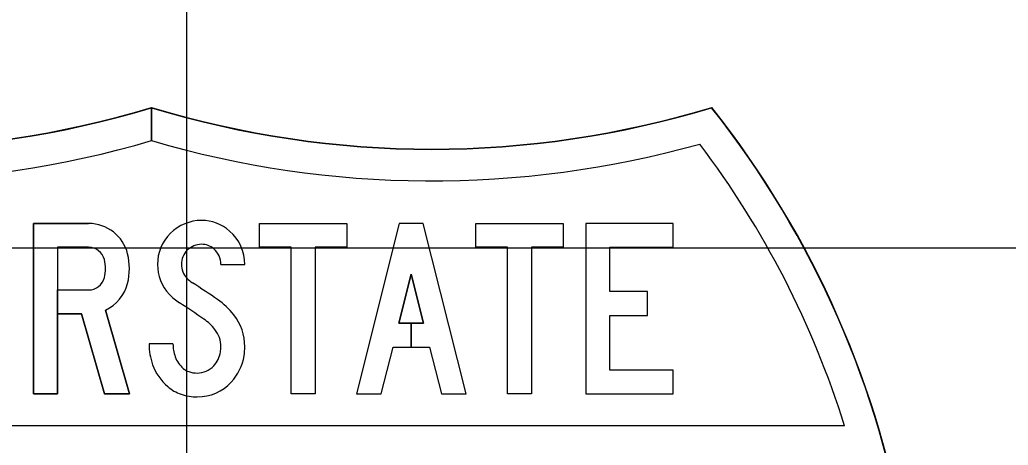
# Model space of a CAD drawing. Extents: x 2193008 to 2198143, y 1236112 to 1237864.
# Drawn here: x 2196128.38 to 2196130.314, y 1237200.72 to 1237201.552 of the extents above; entities that cross this region are included whole.
import ezdxf

# ---------------------------------------------------------------- set-up
doc = ezdxf.new("R2010")
doc.units = 0
for name, color, linetype in [('GSBWFILL', 7, 'Continuous'), ('GSCOLORFILL', 7, 'Continuous'), ('GSOUTLINE', 7, 'Continuous'), ('M-ROADS', 7, 'Continuous')]:
    doc.layers.add(name, color=color, linetype=linetype)

msp = doc.modelspace()

# ---------------------------------------------------------------- linework, layer by layer
at = {"layer": 'GSBWFILL'}
msp.add_line((2196128.514269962, 1237201.0235529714), (2196128.514269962, 1237201.0235529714), dxfattribs=at)
for points in [[(2196128.514269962, 1237201.1069824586), (2196128.453583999, 1237201.1069824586), (2196128.453583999, 1237200.8199850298), (2196128.4067338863, 1237200.8199850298), (2196128.4067338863, 1237201.153702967), (2196128.514269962, 1237201.153702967)], [(2196128.7730462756, 1237201.073342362), (2196128.8198965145, 1237201.073342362)], [(2196128.5472842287, 1237200.9840774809), (2196128.5941343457, 1237200.8199850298), (2196128.5454219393, 1237200.8199850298), (2196128.5006399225, 1237200.9768324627), (2196128.4536007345, 1237200.9768324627), (2196128.4536007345, 1237201.0235529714), (2196128.514269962, 1237201.0235529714)], [(2196128.679345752, 1237200.9181923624), (2196128.6324955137, 1237200.9181923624)]]:
    msp.add_lwpolyline(points, dxfattribs=at)
for points in [[(2196128.91057579, 1237201.1069824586), (2196128.848667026, 1237201.1069824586), (2196128.848667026, 1237201.153702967), (2196129.0193344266, 1237201.153702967), (2196129.0193344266, 1237201.1069824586), (2196128.9574256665, 1237201.1069824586), (2196128.9574256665, 1237200.8199850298), (2196128.91057579, 1237200.8199850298)], [(2196129.145601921, 1237200.9584779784), (2196129.1215277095, 1237200.9584779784), (2196129.145601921, 1237201.0545103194), (2196129.1696761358, 1237200.9584779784), (2196129.145618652, 1237200.9584779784), (2196129.145618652, 1237200.91175746), (2196129.181388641, 1237200.91175746), (2196129.2043953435, 1237200.8199850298), (2196129.2526876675, 1237200.8199850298), (2196129.1690269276, 1237201.153702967), (2196129.122176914, 1237201.153702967), (2196129.038516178, 1237200.8199850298), (2196129.0868085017, 1237200.8199850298), (2196129.109815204, 1237200.91175746), (2196129.145601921, 1237200.91175746)], [(2196129.33377811, 1237201.1069824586), (2196129.2718691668, 1237201.1069824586), (2196129.2718691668, 1237201.153702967), (2196129.442537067, 1237201.153702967), (2196129.442537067, 1237201.1069824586), (2196129.38062812, 1237201.1069824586), (2196129.38062812, 1237200.8199850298), (2196129.33377811, 1237200.8199850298)], [(2196129.534141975, 1237200.8667055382), (2196129.534141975, 1237200.97349528), (2196129.6074538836, 1237200.97349528), (2196129.6074538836, 1237201.020215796), (2196129.534141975, 1237201.020215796), (2196129.534141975, 1237201.1069824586), (2196129.6579598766, 1237201.1069824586), (2196129.6579598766, 1237201.153702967), (2196129.4872919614, 1237201.153702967), (2196129.4872919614, 1237200.8199850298), (2196129.6579598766, 1237200.8199850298), (2196129.6579598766, 1237200.8667055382)]]:
    msp.add_lwpolyline(points, close=True, dxfattribs=at)
for centre, major_axis, ratio, start_param, end_param in [((2196128.514270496, 1237201.0752792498), (0.07864126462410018, 0), 0.9972336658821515, 0.2423658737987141, 1.5707963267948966), ((2196128.735190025, 1237201.0735705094), (0.08621117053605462, 0), 0.997231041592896, 1.5707950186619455, 3.141592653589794), ((2196128.735190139, 1237201.0764990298), (0.08327451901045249, 0), 0.9972310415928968, 0.849599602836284, 1.570796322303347), ((2196128.7324071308, 1237201.073342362), (0.08748938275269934, 0), 0.9972310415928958, 1.0616433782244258e-15, 0.8495996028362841), ((2196128.7351900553, 1237201.073570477), (0.03936096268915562, 0), 0.9972310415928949, 1.5707942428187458, 3.14159187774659), ((2196128.735190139, 1237201.0764990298), (0.03642428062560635, 0), 0.9972310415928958, 0.849599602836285, 1.5707963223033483), ((2196128.514270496, 1237201.0752792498), (0.03179114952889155, 0), 0.9972336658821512, 0.24236587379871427, 1.5707963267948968), ((2196128.473662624, 1237201.065267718), (0.12047172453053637, 0), 0.9972336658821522, 6.040819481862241, 6.525551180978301), ((2196128.7324071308, 1237201.073342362), (0.04063914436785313, 0), 0.9972310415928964, 2.3562489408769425e-15, 0.8495996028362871), ((2196128.473662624, 1237201.065267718), (0.07362160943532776, 0), 0.9972336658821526, 6.0408194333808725, 6.5255511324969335), ((2196128.735350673, 1237201.0735705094), (0.08637181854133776, 0), 0.9972310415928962, 3.1415926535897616, 3.8923913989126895), ((2196128.735350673, 1237201.0735705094), (0.039521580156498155, 0), 0.9972310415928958, 3.1415926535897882, 3.89239139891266), ((2196128.514270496, 1237201.0552561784), (0.0317911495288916, 0), 0.9972336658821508, 4.71238898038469, 6.0408194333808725), ((2196128.514270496, 1237201.0552561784), (0.07864126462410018, 0), 0.9972336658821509, 5.145615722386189, 6.0408194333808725), ((2196128.749587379, 1237201.086817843), (0.058993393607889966, 0), 0.9972310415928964, 3.892391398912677, 4.138256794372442), ((2196127.647850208, 1237199.3882048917), (1.9695912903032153, 0), 0.9972310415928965, 0.9667542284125, 0.9966641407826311), ((2196128.749587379, 1237201.086817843), (0.10584363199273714, 0), 0.9972310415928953, 3.8923913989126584, 4.138256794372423), ((2196127.647850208, 1237199.3882048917), (1.9227410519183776, 0), 0.997231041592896, 0.9667542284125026, 0.9966641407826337), ((2196128.6846812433, 1237200.8865082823), (0.14410077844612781, 0), 0.9972310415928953, 0.6612095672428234, 0.9667542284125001), ((2196128.6846812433, 1237200.8865082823), (0.09725054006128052, 0), 0.9972310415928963, 0.6612095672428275, 0.966754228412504), ((2196128.7179571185, 1237200.912326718), (0.10193939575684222, 0), 0.9972310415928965, 6.283185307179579, 6.944394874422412), ((2196128.7179571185, 1237200.912326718), (0.055089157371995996, 0), 0.9972310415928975, 6.283185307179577, 6.944394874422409), ((2196128.755916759, 1237200.918193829), (0.12342124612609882, 0), 0.9972310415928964, 3.141604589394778, 3.480717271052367), ((2196128.755916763, 1237200.918193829), (0.07657100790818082, 0), 0.9972310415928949, 3.1416118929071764, 3.4807148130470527), ((2196128.720349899, 1237200.9104190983), (0.05254352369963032, 0), 0.9972310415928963, 5.537872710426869, 6.123712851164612), ((2196128.7084565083, 1237200.912326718), (0.06458976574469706, 0), 0.997231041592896, 6.123712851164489, 6.283185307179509), ((2196128.7084565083, 1237200.912326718), (0.11144000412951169, 0), 0.9972310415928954, 6.123712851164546, 6.283185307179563), ((2196128.734769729, 1237200.9107552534), (0.054146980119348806, 0), 0.997231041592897, 3.4807212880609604, 4.002272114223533), ((2196128.720349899, 1237200.9104190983), (0.09939376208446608, 0), 0.9972310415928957, 5.537872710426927, 6.12371285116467), ((2196128.734769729, 1237200.9107552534), (0.10099721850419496, 0), 0.9972310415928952, 3.4807212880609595, 4.002272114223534), ((2196128.7210474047, 1237200.894838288), (0.03309796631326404, 0), 0.9972310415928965, 4.002272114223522, 4.382154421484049), ((2196128.7268635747, 1237200.911758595), (0.05103443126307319, 0), 0.9972310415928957, 4.3821544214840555, 4.712388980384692), ((2196128.7268635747, 1237200.9044244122), (0.04367988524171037, 0), 0.9972310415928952, 4.712388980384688, 5.53787271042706), ((2196128.7268635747, 1237200.9044244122), (0.0905301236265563, 0), 0.9972310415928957, 4.71238898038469, 5.537872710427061), ((2196128.7210474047, 1237200.894838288), (0.07994820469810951, 0), 0.9972310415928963, 4.002272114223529, 4.3821544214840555), ((2196128.7268635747, 1237200.911758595), (0.0978846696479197, 0), 0.9972310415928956, 4.382154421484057, 4.712388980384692)]:
    msp.add_ellipse(centre, major_axis=major_axis, ratio=ratio, start_param=start_param, end_param=end_param, dxfattribs=at)
at = {"layer": 'GSCOLORFILL'}
msp.add_line((2196128.514269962, 1237201.0235529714), (2196128.514269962, 1237201.0235529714), dxfattribs=at)
for points in [[(2196128.6374631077, 1237201.3158520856), (2196128.6374631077, 1237201.3809256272)], [(2196128.6374964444, 1237201.3809154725), (2196128.6374964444, 1237201.3158422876)], [(2196128.514269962, 1237201.1069824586), (2196128.453583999, 1237201.1069824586), (2196128.453583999, 1237200.8199850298), (2196128.4067338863, 1237200.8199850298), (2196128.4067338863, 1237201.153702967), (2196128.514269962, 1237201.153702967)], [(2196128.7730462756, 1237201.073342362), (2196128.8198965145, 1237201.073342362)], [(2196128.5472842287, 1237200.9840774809), (2196128.5941343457, 1237200.8199850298), (2196128.5454219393, 1237200.8199850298), (2196128.5006399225, 1237200.9768324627), (2196128.4536007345, 1237200.9768324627), (2196128.4536007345, 1237201.0235529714), (2196128.514269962, 1237201.0235529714)], [(2196128.679345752, 1237200.9181923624), (2196128.6324955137, 1237200.9181923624)], [(2196129.9933087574, 1237200.757658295), (2196127.28161787, 1237200.7576594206)]]:
    msp.add_lwpolyline(points, dxfattribs=at)
for points in [[(2196128.91057579, 1237201.1069824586), (2196128.848667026, 1237201.1069824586), (2196128.848667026, 1237201.153702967), (2196129.0193344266, 1237201.153702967), (2196129.0193344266, 1237201.1069824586), (2196128.9574256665, 1237201.1069824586), (2196128.9574256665, 1237200.8199850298), (2196128.91057579, 1237200.8199850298)], [(2196129.145601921, 1237200.9584779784), (2196129.1215277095, 1237200.9584779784), (2196129.145601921, 1237201.0545103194), (2196129.1696761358, 1237200.9584779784), (2196129.145618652, 1237200.9584779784), (2196129.145618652, 1237200.91175746), (2196129.181388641, 1237200.91175746), (2196129.2043953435, 1237200.8199850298), (2196129.2526876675, 1237200.8199850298), (2196129.1690269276, 1237201.153702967), (2196129.122176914, 1237201.153702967), (2196129.038516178, 1237200.8199850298), (2196129.0868085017, 1237200.8199850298), (2196129.109815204, 1237200.91175746), (2196129.145601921, 1237200.91175746)], [(2196129.33377811, 1237201.1069824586), (2196129.2718691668, 1237201.1069824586), (2196129.2718691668, 1237201.153702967), (2196129.442537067, 1237201.153702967), (2196129.442537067, 1237201.1069824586), (2196129.38062812, 1237201.1069824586), (2196129.38062812, 1237200.8199850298), (2196129.33377811, 1237200.8199850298)], [(2196129.534141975, 1237200.8667055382), (2196129.534141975, 1237200.97349528), (2196129.6074538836, 1237200.97349528), (2196129.6074538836, 1237201.020215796), (2196129.534141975, 1237201.020215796), (2196129.534141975, 1237201.1069824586), (2196129.6579598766, 1237201.1069824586), (2196129.6579598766, 1237201.153702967), (2196129.4872919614, 1237201.153702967), (2196129.4872919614, 1237200.8199850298), (2196129.6579598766, 1237200.8199850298), (2196129.6579598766, 1237200.8667055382)]]:
    msp.add_lwpolyline(points, close=True, dxfattribs=at)
for centre, major_axis, ratio, start_param, end_param in [((2196129.012460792, 1237200.2212654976), (1.8749943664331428, 0), 0.997229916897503, 2.4725882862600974, 4.5110317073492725), ((2196129.012460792, 1237200.2212654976), (1.8749943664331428, 0), 0.9972299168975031, 2.4725882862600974, 4.511031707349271), ((2196129.012460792, 1237200.2212654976), (1.874336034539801, 0), 0.9972299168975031, 2.4728281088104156, 4.5109600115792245), ((2196128.0895520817, 1237203.1691128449), (1.874995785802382, 0), 0.9972299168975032, 4.415841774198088, 5.008936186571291), ((2196128.0895520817, 1237203.1691128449), (1.8749957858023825, 0), 0.9972299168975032, 4.415841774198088, 5.008936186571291), ((2196128.0895520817, 1237203.1691128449), (1.8756541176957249, 0), 0.9972299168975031, 4.416081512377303, 5.008828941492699), ((2196129.185374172, 1237203.1691130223), (1.8749959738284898, 0), 0.9972299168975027, 4.41584178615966, 5.008936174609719), ((2196129.185374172, 1237203.1691130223), (1.8756543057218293, 0), 0.9972299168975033, 4.415949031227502, 5.008696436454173), ((2196128.262465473, 1237200.221265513), (1.8749943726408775, 0), 0.9972299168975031, 4.913764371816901, 6.952189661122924), ((2196128.262465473, 1237200.221265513), (1.8749943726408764, 0), 0.9972299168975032, 4.9137643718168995, 6.952189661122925), ((2196129.185374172, 1237203.1691130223), (1.8749959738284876, 0), 0.9972299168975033, 4.415860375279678, 5.008936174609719), ((2196128.262465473, 1237200.221265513), (1.8743360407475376, 0), 0.997229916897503, 4.913836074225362, 6.951949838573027), ((2196128.0895520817, 1237203.1691128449), (1.9374956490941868, 0), 0.9972299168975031, 4.438240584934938, 4.999094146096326), ((2196129.185374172, 1237203.1691130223), (1.9374958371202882, 0), 0.9972299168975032, 4.425701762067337, 4.986537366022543), ((2196128.262465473, 1237200.221265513), (1.8124945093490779, 0), 0.997229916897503, 0.3013019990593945, 0.6458459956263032), ((2196128.514270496, 1237201.0752792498), (0.07864126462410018, 0), 0.9972336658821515, 0.2423658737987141, 1.5707963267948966), ((2196128.735190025, 1237201.0735705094), (0.08621117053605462, 0), 0.997231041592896, 1.5707950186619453, 3.1415926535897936), ((2196128.735190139, 1237201.0764990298), (0.08327451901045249, 0), 0.9972310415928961, 0.8495996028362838, 1.570796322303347), ((2196128.7324071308, 1237201.073342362), (0.08748938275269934, 0), 0.9972310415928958, 1.0616433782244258e-15, 0.8495996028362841), ((2196128.7351900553, 1237201.073570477), (0.039360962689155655, 0), 0.9972310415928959, 1.5707942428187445, 3.1415918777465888), ((2196128.735190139, 1237201.0764990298), (0.03642428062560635, 0), 0.9972310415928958, 0.849599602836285, 1.5707963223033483), ((2196128.514270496, 1237201.0752792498), (0.03179114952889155, 0), 0.9972336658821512, 0.24236587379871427, 1.5707963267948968), ((2196128.473662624, 1237201.065267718), (0.12047172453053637, 0), 0.9972336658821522, 6.040819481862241, 6.525551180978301), ((2196128.7324071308, 1237201.073342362), (0.04063914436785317, 0), 0.997231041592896, 3.2243406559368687e-15, 0.849599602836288), ((2196128.473662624, 1237201.065267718), (0.07362160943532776, 0), 0.9972336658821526, 6.0408194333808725, 6.5255511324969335), ((2196128.735350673, 1237201.0735705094), (0.08637181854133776, 0), 0.9972310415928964, 3.1415926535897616, 3.8923913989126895), ((2196128.735350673, 1237201.0735705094), (0.039521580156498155, 0), 0.9972310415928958, 3.1415926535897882, 3.89239139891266), ((2196128.514270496, 1237201.0552561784), (0.0317911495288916, 0), 0.9972336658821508, 4.71238898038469, 6.0408194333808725), ((2196128.514270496, 1237201.0552561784), (0.07864126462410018, 0), 0.9972336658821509, 5.145615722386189, 6.0408194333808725), ((2196128.749587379, 1237201.086817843), (0.058993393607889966, 0), 0.9972310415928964, 3.892391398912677, 4.138256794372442), ((2196127.647850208, 1237199.3882048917), (1.9695912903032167, 0), 0.9972310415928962, 0.9667542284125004, 0.9966641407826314), ((2196128.749587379, 1237201.086817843), (0.10584363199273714, 0), 0.9972310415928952, 3.8923913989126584, 4.138256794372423), ((2196127.647850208, 1237199.3882048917), (1.9227410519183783, 0), 0.997231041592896, 0.9667542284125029, 0.9966641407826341), ((2196128.6846812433, 1237200.8865082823), (0.14410077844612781, 0), 0.9972310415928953, 0.6612095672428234, 0.9667542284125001), ((2196128.6846812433, 1237200.8865082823), (0.09725054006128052, 0), 0.9972310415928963, 0.6612095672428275, 0.966754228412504), ((2196128.7179571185, 1237200.912326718), (0.10193939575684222, 0), 0.9972310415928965, 6.283185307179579, 6.944394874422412), ((2196128.7179571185, 1237200.912326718), (0.055089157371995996, 0), 0.9972310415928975, 6.283185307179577, 6.944394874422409), ((2196128.755916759, 1237200.918193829), (0.12342124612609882, 0), 0.9972310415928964, 3.141604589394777, 3.4807172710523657), ((2196128.755916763, 1237200.918193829), (0.07657100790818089, 0), 0.9972310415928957, 3.1416118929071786, 3.4807148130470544), ((2196128.720349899, 1237200.9104190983), (0.05254352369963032, 0), 0.9972310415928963, 5.537872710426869, 6.123712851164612), ((2196128.7084565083, 1237200.912326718), (0.06458976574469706, 0), 0.997231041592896, 6.123712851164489, 6.283185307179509), ((2196128.7084565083, 1237200.912326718), (0.11144000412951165, 0), 0.9972310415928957, 6.123712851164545, 6.283185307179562), ((2196128.734769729, 1237200.9107552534), (0.05414698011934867, 0), 0.9972310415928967, 3.4807212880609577, 4.002272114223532), ((2196128.720349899, 1237200.9104190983), (0.09939376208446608, 0), 0.9972310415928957, 5.537872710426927, 6.12371285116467), ((2196128.734769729, 1237200.9107552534), (0.10099721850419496, 0), 0.9972310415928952, 3.4807212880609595, 4.002272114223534), ((2196128.7210474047, 1237200.894838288), (0.033097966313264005, 0), 0.9972310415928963, 4.002272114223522, 4.382154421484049), ((2196128.7268635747, 1237200.911758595), (0.05103443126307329, 0), 0.9972310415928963, 4.3821544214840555, 4.712388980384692), ((2196128.7268635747, 1237200.9044244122), (0.04367988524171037, 0), 0.9972310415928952, 4.712388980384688, 5.53787271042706), ((2196128.7268635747, 1237200.9044244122), (0.0905301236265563, 0), 0.9972310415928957, 4.71238898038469, 5.537872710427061), ((2196128.7210474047, 1237200.894838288), (0.07994820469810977, 0), 0.9972310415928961, 4.00227211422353, 4.382154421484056), ((2196128.7268635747, 1237200.911758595), (0.09788466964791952, 0), 0.9972310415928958, 4.382154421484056, 4.712388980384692)]:
    msp.add_ellipse(centre, major_axis=major_axis, ratio=ratio, start_param=start_param, end_param=end_param, dxfattribs=at)
at = {"layer": 'GSOUTLINE'}
for p, q in [((2196128.514269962, 1237201.153702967), (2196128.4067338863, 1237201.153702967)), ((2196128.514269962, 1237201.1069824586), (2196128.514269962, 1237201.1069824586))]:
    msp.add_line(p, q, dxfattribs=at)
for points in [[(2196128.4067338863, 1237201.153702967), (2196128.4067338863, 1237200.8199850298), (2196128.453583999, 1237200.8199850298), (2196128.453583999, 1237200.9768324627), (2196128.5006399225, 1237200.9768324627), (2196128.5454219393, 1237200.8199850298), (2196128.5941343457, 1237200.8199850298), (2196128.5472842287, 1237200.9840774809)], [(2196128.514269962, 1237201.1069824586), (2196128.453583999, 1237201.1069824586), (2196128.453583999, 1237201.0235529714), (2196128.514269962, 1237201.0235529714)], [(2196128.7730462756, 1237201.073342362), (2196128.8198965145, 1237201.073342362)], [(2196128.679345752, 1237200.9181923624), (2196128.6324955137, 1237200.9181923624)]]:
    msp.add_lwpolyline(points, dxfattribs=at)
for points in [[(2196128.91057579, 1237201.1069824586), (2196128.848667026, 1237201.1069824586), (2196128.848667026, 1237201.153702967), (2196129.0193344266, 1237201.153702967), (2196129.0193344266, 1237201.1069824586), (2196128.9574256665, 1237201.1069824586), (2196128.9574256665, 1237200.8199850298), (2196128.91057579, 1237200.8199850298)], [(2196129.109815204, 1237200.91175746), (2196129.181388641, 1237200.91175746), (2196129.2043953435, 1237200.8199850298), (2196129.2526876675, 1237200.8199850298), (2196129.1690269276, 1237201.153702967), (2196129.122176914, 1237201.153702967), (2196129.038516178, 1237200.8199850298), (2196129.0868085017, 1237200.8199850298)], [(2196129.33377811, 1237201.1069824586), (2196129.2718691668, 1237201.1069824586), (2196129.2718691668, 1237201.153702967), (2196129.442537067, 1237201.153702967), (2196129.442537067, 1237201.1069824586), (2196129.38062812, 1237201.1069824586), (2196129.38062812, 1237200.8199850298), (2196129.33377811, 1237200.8199850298)], [(2196129.534141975, 1237200.8667055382), (2196129.534141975, 1237200.97349528), (2196129.6074538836, 1237200.97349528), (2196129.6074538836, 1237201.020215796), (2196129.534141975, 1237201.020215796), (2196129.534141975, 1237201.1069824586), (2196129.6579598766, 1237201.1069824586), (2196129.6579598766, 1237201.153702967), (2196129.4872919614, 1237201.153702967), (2196129.4872919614, 1237200.8199850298), (2196129.6579598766, 1237200.8199850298), (2196129.6579598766, 1237200.8667055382)], [(2196129.1696761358, 1237200.9584779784), (2196129.145601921, 1237201.0545103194), (2196129.1215277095, 1237200.9584779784)]]:
    msp.add_lwpolyline(points, close=True, dxfattribs=at)
for centre, major_axis, ratio, start_param, end_param in [((2196128.514270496, 1237201.0752792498), (0.07864126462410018, 0), 0.9972336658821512, 0.24236587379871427, 1.5707963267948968), ((2196128.735190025, 1237201.0735705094), (0.08621117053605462, 0), 0.997231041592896, 1.5707950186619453, 3.1415926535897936), ((2196128.735190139, 1237201.0764990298), (0.08327451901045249, 0), 0.9972310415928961, 0.8495996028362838, 1.570796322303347), ((2196128.7324071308, 1237201.073342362), (0.08748938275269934, 0), 0.9972310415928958, 1.0616433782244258e-15, 0.8495996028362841), ((2196128.7351900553, 1237201.073570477), (0.03936096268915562, 0), 0.9972310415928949, 1.5707942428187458, 3.14159187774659), ((2196128.735190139, 1237201.0764990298), (0.03642428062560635, 0), 0.9972310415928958, 0.849599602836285, 1.5707963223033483), ((2196128.514270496, 1237201.0752792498), (0.0317911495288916, 0), 0.9972336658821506, 0.24236587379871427, 1.5707963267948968), ((2196128.473662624, 1237201.065267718), (0.12047172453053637, 0), 0.9972336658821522, 6.0408194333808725, 6.5255511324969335), ((2196128.7324071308, 1237201.073342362), (0.04063914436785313, 0), 0.9972310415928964, 2.3562489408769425e-15, 0.8495996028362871), ((2196128.473662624, 1237201.065267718), (0.07362160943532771, 0), 0.9972336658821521, 6.0408194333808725, 6.5255511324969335), ((2196128.735350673, 1237201.0735705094), (0.08637181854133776, 0), 0.9972310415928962, 3.1415926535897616, 3.8923913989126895), ((2196128.735350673, 1237201.0735705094), (0.039521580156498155, 0), 0.9972310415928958, 3.1415926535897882, 3.89239139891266), ((2196128.514270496, 1237201.0552561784), (0.03179114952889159, 0), 0.997233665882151, 4.71238898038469, 6.0408194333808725), ((2196128.514270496, 1237201.0552561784), (0.07864126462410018, 0), 0.9972336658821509, 5.145615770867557, 6.040819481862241), ((2196128.749587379, 1237201.086817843), (0.058993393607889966, 0), 0.9972310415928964, 3.892391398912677, 4.138256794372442), ((2196127.647850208, 1237199.3882048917), (1.9695912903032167, 0), 0.9972310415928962, 0.9667542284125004, 0.9966641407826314), ((2196128.749587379, 1237201.086817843), (0.10584363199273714, 0), 0.9972310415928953, 3.8923913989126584, 4.138256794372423), ((2196127.647850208, 1237199.3882048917), (1.9227410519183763, 0), 0.9972310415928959, 0.9667542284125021, 0.9966641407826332), ((2196128.6846812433, 1237200.8865082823), (0.14410077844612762, 0), 0.9972310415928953, 0.6612095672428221, 0.9667542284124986), ((2196128.6846812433, 1237200.8865082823), (0.09725054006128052, 0), 0.9972310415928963, 0.6612095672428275, 0.966754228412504), ((2196128.7179571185, 1237200.912326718), (0.10193939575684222, 0), 0.9972310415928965, 6.283185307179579, 6.944394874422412), ((2196128.7179571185, 1237200.912326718), (0.055089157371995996, 0), 0.9972310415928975, 6.283185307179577, 6.944394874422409), ((2196128.755916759, 1237200.918193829), (0.12342124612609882, 0), 0.9972310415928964, 3.141604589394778, 3.480717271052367), ((2196128.755916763, 1237200.918193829), (0.07657100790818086, 0), 0.9972310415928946, 3.141611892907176, 3.480714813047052), ((2196128.720349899, 1237200.9104190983), (0.05254352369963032, 0), 0.9972310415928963, 5.537872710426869, 6.123712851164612), ((2196128.7084565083, 1237200.912326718), (0.06458976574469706, 0), 0.997231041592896, 6.123712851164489, 6.283185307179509), ((2196128.7084565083, 1237200.912326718), (0.11144000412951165, 0), 0.9972310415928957, 6.123712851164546, 6.283185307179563), ((2196128.734769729, 1237200.9107552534), (0.054146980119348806, 0), 0.997231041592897, 3.4807212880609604, 4.002272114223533), ((2196128.720349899, 1237200.9104190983), (0.09939376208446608, 0), 0.9972310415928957, 5.537872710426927, 6.12371285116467), ((2196128.734769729, 1237200.9107552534), (0.10099721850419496, 0), 0.9972310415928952, 3.4807212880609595, 4.002272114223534), ((2196128.7210474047, 1237200.894838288), (0.03309796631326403, 0), 0.9972310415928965, 4.002272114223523, 4.38215442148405), ((2196128.7268635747, 1237200.911758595), (0.05103443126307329, 0), 0.9972310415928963, 4.3821544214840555, 4.712388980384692), ((2196128.7268635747, 1237200.9044244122), (0.043679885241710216, 0), 0.9972310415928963, 4.712388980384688, 5.53787271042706), ((2196128.7268635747, 1237200.9044244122), (0.09053012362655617, 0), 0.9972310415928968, 4.712388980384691, 5.537872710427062), ((2196128.7210474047, 1237200.894838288), (0.07994820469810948, 0), 0.9972310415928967, 4.002272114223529, 4.3821544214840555), ((2196128.7268635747, 1237200.911758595), (0.09788466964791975, 0), 0.9972310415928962, 4.382154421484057, 4.712388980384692)]:
    msp.add_ellipse(centre, major_axis=major_axis, ratio=ratio, start_param=start_param, end_param=end_param, dxfattribs=at)
at = {"layer": 'M-ROADS'}
for p, q in [((2196128.70651939, 1237163.1062486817), (2196128.70651939, 1237223.1062486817)), ((2196074.70651939, 1237201.1062486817), (2196204.70651939, 1237201.1062486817))]:
    msp.add_line(p, q, dxfattribs=at)

doc.saveas('drawing.dxf')
